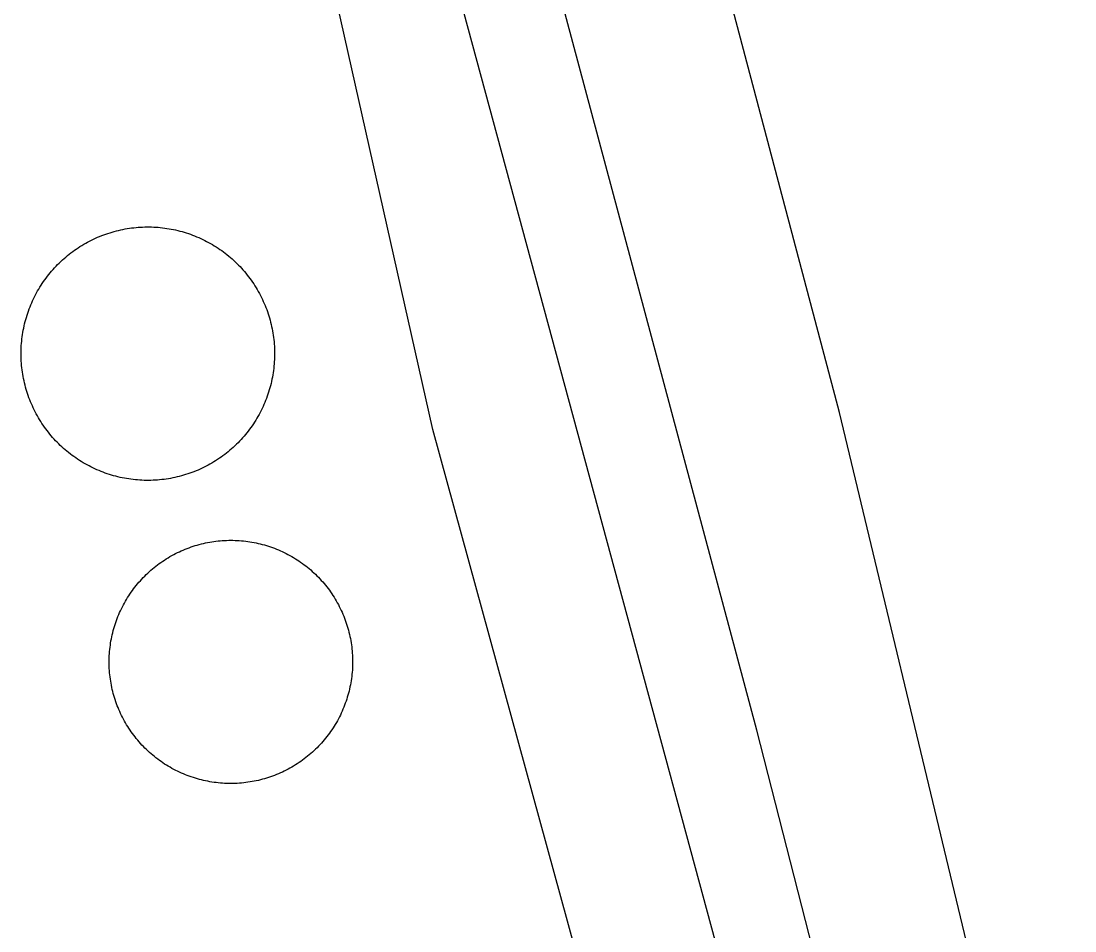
# Model space of a CAD drawing. Extents: x 3651524 to 3689615, y 505651 to 531377.
# Drawn here: x 3675020.9 to 3675146.8, y 514278.5 to 514387.2 of the extents above; entities that cross this region are included whole.
import ezdxf

# ---------------------------------------------------------------- set-up
doc = ezdxf.new("R2010")
doc.units = 0
for name, color, linetype in [('V-DOMW-TANK', 7, 'Continuous'), ('V-RAIL-TRAK', 7, 'Continuous'), ('V-UTIL-LINE', 7, 'Continuous')]:
    doc.layers.add(name, color=color, linetype=linetype)

msp = doc.modelspace()

# ---------------------------------------------------------------- linework, layer by layer
at = {"layer": 'V-DOMW-TANK'}
for points in [[(3675030.239, 514361.458), (3675030.484, 514361.556), (3675030.732, 514361.65), (3675030.98, 514361.738), (3675031.23, 514361.824), (3675031.482, 514361.906), (3675031.734, 514361.982), (3675031.99, 514362.054), (3675032.244, 514362.121), (3675032.502, 514362.185), (3675032.758, 514362.244), (3675033.018, 514362.299), (3675033.278, 514362.346), (3675033.538, 514362.394), (3675033.798, 514362.435), (3675034.06, 514362.469), (3675034.322, 514362.502), (3675034.587, 514362.529), (3675034.849, 514362.551), (3675035.113, 514362.57), (3675035.377, 514362.582), (3675035.641, 514362.59), (3675035.905, 514362.594), (3675036.17, 514362.594), (3675036.434, 514362.588), (3675036.698, 514362.578), (3675036.962, 514362.564), (3675037.226, 514362.545), (3675037.489, 514362.521), (3675037.751, 514362.494), (3675038.015, 514362.461), (3675038.275, 514362.422), (3675038.537, 514362.381), (3675038.797, 514362.334), (3675039.055, 514362.283), (3675039.315, 514362.228), (3675039.571, 514362.166), (3675039.827, 514362.103), (3675040.083, 514362.033), (3675040.337, 514361.959), (3675040.587, 514361.882), (3675040.841, 514361.8), (3675041.091, 514361.714), (3675041.339, 514361.621), (3675041.585, 514361.527), (3675041.83, 514361.427), (3675042.074, 514361.322), (3675042.314, 514361.214), (3675042.553, 514361.103), (3675042.791, 514360.987), (3675043.026, 514360.866), (3675043.26, 514360.741), (3675043.489, 514360.612), (3675043.721, 514360.479), (3675043.944, 514360.344), (3675044.169, 514360.202), (3675044.39, 514360.057), (3675044.609, 514359.909), (3675044.824, 514359.758), (3675045.037, 514359.6), (3675045.248, 514359.442), (3675045.457, 514359.279), (3675045.662, 514359.111), (3675045.863, 514358.941), (3675046.064, 514358.767), (3675046.258, 514358.592), (3675046.453, 514358.408), (3675046.643, 514358.224), (3675046.827, 514358.037), (3675047.012, 514357.847), (3675047.19, 514357.652), (3675047.366, 514357.456), (3675047.54, 514357.255), (3675047.71, 514357.052), (3675047.876, 514356.848), (3675048.038, 514356.639), (3675048.195, 514356.428), (3675048.351, 514356.213), (3675048.501, 514355.998), (3675048.648, 514355.776), (3675048.791, 514355.555), (3675048.933, 514355.33), (3675049.068, 514355.101), (3675049.199, 514354.873), (3675049.324, 514354.642), (3675049.451, 514354.408), (3675049.57, 514354.173), (3675049.682, 514353.935), (3675049.795, 514353.696), (3675049.904, 514353.454), (3675050.006, 514353.21), (3675050.104, 514352.965), (3675050.198, 514352.715), (3675050.286, 514352.469), (3675050.372, 514352.219), (3675050.454, 514351.967), (3675050.53, 514351.713), (3675050.602, 514351.459), (3675050.669, 514351.203), (3675050.733, 514350.947), (3675050.792, 514350.687)], [(3675023.202, 514339.345), (3675023.064, 514339.571), (3675022.929, 514339.796), (3675022.798, 514340.025), (3675022.671, 514340.257), (3675022.548, 514340.492), (3675022.43, 514340.73), (3675022.313, 514340.965), (3675022.2, 514341.207), (3675022.094, 514341.447), (3675021.991, 514341.69), (3675021.893, 514341.936), (3675021.799, 514342.182), (3675021.709, 514342.432), (3675021.625, 514342.682), (3675021.543, 514342.933), (3675021.467, 514343.185), (3675021.393, 514343.439), (3675021.326, 514343.695), (3675021.262, 514343.951), (3675021.207, 514344.209), (3675021.15, 514344.469), (3675021.1, 514344.728), (3675021.057, 514344.99), (3675021.014, 514345.25), (3675020.978, 514345.512), (3675020.947, 514345.774), (3675020.92, 514346.038), (3675020.898, 514346.3), (3675020.879, 514346.565), (3675020.867, 514346.829), (3675020.859, 514347.093), (3675020.855, 514347.357), (3675020.855, 514347.621), (3675020.861, 514347.883), (3675020.869, 514348.15), (3675020.883, 514348.414), (3675020.904, 514348.676), (3675020.926, 514348.94), (3675020.955, 514349.202), (3675020.988, 514349.465), (3675021.025, 514349.727), (3675021.068, 514349.989), (3675021.117, 514350.249), (3675021.166, 514350.507), (3675021.221, 514350.765), (3675021.281, 514351.023), (3675021.346, 514351.279), (3675021.416, 514351.535), (3675021.488, 514351.789), (3675021.567, 514352.041), (3675021.649, 514352.293), (3675021.735, 514352.543), (3675021.827, 514352.79), (3675021.922, 514353.036), (3675022.022, 514353.284), (3675022.124, 514353.524), (3675022.233, 514353.765), (3675022.346, 514354.005), (3675022.462, 514354.243), (3675022.583, 514354.478), (3675022.708, 514354.712), (3675022.837, 514354.941), (3675022.968, 514355.17), (3675023.105, 514355.396), (3675023.247, 514355.621), (3675023.39, 514355.842), (3675023.54, 514356.061), (3675023.691, 514356.276), (3675023.847, 514356.489), (3675024.007, 514356.7), (3675024.17, 514356.909), (3675024.334, 514357.114), (3675024.508, 514357.315), (3675024.682, 514357.515), (3675024.859, 514357.71), (3675025.039, 514357.902), (3675025.223, 514358.093), (3675025.411, 514358.279), (3675025.602, 514358.463), (3675025.799, 514358.642), (3675025.993, 514358.818), (3675026.192, 514358.992), (3675026.392, 514359.162), (3675026.601, 514359.328), (3675026.812, 514359.489), (3675027.021, 514359.647), (3675027.236, 514359.803), (3675027.453, 514359.952), (3675027.672, 514360.1), (3675027.894, 514360.243), (3675028.119, 514360.382), (3675028.346, 514360.52), (3675028.576, 514360.651), (3675028.807, 514360.778), (3675029.041, 514360.903), (3675029.276, 514361.021), (3675029.514, 514361.136), (3675029.753, 514361.247), (3675029.995, 514361.355), (3675030.239, 514361.458)], [(3675050.792, 514350.687), (3675050.848, 514350.431), (3675050.897, 514350.171), (3675050.942, 514349.911), (3675050.983, 514349.649), (3675051.018, 514349.389), (3675051.05, 514349.125), (3675051.077, 514348.862), (3675051.1, 514348.598), (3675051.118, 514348.336), (3675051.13, 514348.072), (3675051.138, 514347.808), (3675051.143, 514347.544), (3675051.143, 514347.279), (3675051.136, 514347.015), (3675051.126, 514346.751), (3675051.112, 514346.487), (3675051.093, 514346.223), (3675051.069, 514345.96), (3675051.042, 514345.696), (3675051.007, 514345.434), (3675050.971, 514345.17), (3675050.93, 514344.912), (3675050.882, 514344.652), (3675050.831, 514344.392), (3675050.776, 514344.134), (3675050.715, 514343.876), (3675050.651, 514343.62), (3675050.581, 514343.366), (3675050.508, 514343.112), (3675050.428, 514342.858), (3675050.348, 514342.606), (3675050.262, 514342.358), (3675050.17, 514342.11), (3675050.076, 514341.86), (3675049.975, 514341.619), (3675049.871, 514341.375), (3675049.762, 514341.133), (3675049.652, 514340.894), (3675049.533, 514340.658), (3675049.414, 514340.423), (3675049.289, 514340.189), (3675049.16, 514339.958), (3675049.029, 514339.73), (3675048.892, 514339.503), (3675048.75, 514339.28), (3675048.605, 514339.057), (3675048.458, 514338.84), (3675048.306, 514338.622), (3675048.148, 514338.409), (3675047.989, 514338.198), (3675047.827, 514337.992), (3675047.659, 514337.787), (3675047.489, 514337.584), (3675047.315, 514337.385), (3675047.139, 514337.189), (3675046.956, 514336.996), (3675046.772, 514336.806), (3675046.586, 514336.619), (3675046.395, 514336.437), (3675046.201, 514336.257), (3675046.004, 514336.081), (3675045.803, 514335.909), (3675045.601, 514335.739), (3675045.396, 514335.573), (3675045.187, 514335.411), (3675044.976, 514335.251), (3675044.761, 514335.098), (3675044.544, 514334.946), (3675044.325, 514334.799), (3675044.102, 514334.655), (3675043.878, 514334.516), (3675043.651, 514334.381), (3675043.42, 514334.25), (3675043.19, 514334.121), (3675042.957, 514333.998), (3675042.721, 514333.879), (3675042.484, 514333.763), (3675042.244, 514333.652), (3675042.002, 514333.545), (3675041.759, 514333.443), (3675041.511, 514333.345), (3675041.265, 514333.251), (3675041.017, 514333.16), (3675040.765, 514333.074), (3675040.515, 514332.995), (3675040.262, 514332.917), (3675040.008, 514332.845), (3675039.752, 514332.777), (3675039.496, 514332.714), (3675039.238, 514332.655), (3675038.979, 514332.601), (3675038.719, 514332.552), (3675038.459, 514332.507), (3675038.197, 514332.466), (3675037.937, 514332.429), (3675037.673, 514332.399), (3675037.411, 514332.37), (3675037.147, 514332.347), (3675036.884, 514332.331), (3675036.62, 514332.317)], [(3675036.62, 514332.317), (3675036.356, 514332.308), (3675036.092, 514332.304), (3675035.828, 514332.306), (3675035.563, 514332.31), (3675035.299, 514332.321), (3675035.035, 514332.335), (3675034.771, 514332.356), (3675034.509, 514332.38), (3675034.244, 514332.407), (3675033.982, 514332.44), (3675033.72, 514332.476), (3675033.46, 514332.519), (3675033.2, 514332.566), (3675032.94, 514332.616), (3675032.682, 514332.673), (3675032.424, 514332.732), (3675032.168, 514332.798), (3675031.914, 514332.865), (3675031.66, 514332.939), (3675031.406, 514333.017), (3675031.156, 514333.099), (3675030.906, 514333.187), (3675030.656, 514333.277), (3675030.411, 514333.373), (3675030.167, 514333.472), (3675029.923, 514333.576), (3675029.682, 514333.685), (3675029.444, 514333.797), (3675029.206, 514333.914), (3675028.971, 514334.035), (3675028.737, 514334.158), (3675028.506, 514334.289), (3675028.279, 514334.42), (3675028.051, 514334.557), (3675027.828, 514334.698), (3675027.607, 514334.842), (3675027.388, 514334.991), (3675027.173, 514335.143), (3675026.958, 514335.299), (3675026.747, 514335.458), (3675026.54, 514335.622), (3675026.335, 514335.788), (3675026.132, 514335.958), (3675025.934, 514336.132), (3675025.739, 514336.31), (3675025.545, 514336.49), (3675025.356, 514336.675), (3675025.17, 514336.863), (3675024.985, 514337.054), (3675024.805, 514337.246), (3675024.629, 514337.443), (3675024.457, 514337.643), (3675024.287, 514337.846), (3675024.121, 514338.053), (3675023.959, 514338.262), (3675023.802, 514338.473), (3675023.646, 514338.686), (3675023.495, 514338.903), (3675023.347, 514339.124), (3675023.202, 514339.345)], [(3675032.44, 514305.154), (3675032.348, 514305.39), (3675032.258, 514305.627), (3675032.174, 514305.867), (3675032.092, 514306.108), (3675032.016, 514306.348), (3675031.945, 514306.592), (3675031.877, 514306.835), (3675031.814, 514307.081), (3675031.754, 514307.331), (3675031.699, 514307.575), (3675031.648, 514307.825), (3675031.601, 514308.072), (3675031.56, 514308.324), (3675031.521, 514308.574), (3675031.488, 514308.826), (3675031.459, 514309.078), (3675031.435, 514309.33), (3675031.414, 514309.582), (3675031.398, 514309.836), (3675031.388, 514310.09), (3675031.381, 514310.344), (3675031.379, 514310.596), (3675031.381, 514310.849), (3675031.388, 514311.103), (3675031.398, 514311.357), (3675031.414, 514311.609), (3675031.435, 514311.863), (3675031.457, 514312.115), (3675031.486, 514312.367), (3675031.519, 514312.619), (3675031.555, 514312.871), (3675031.598, 514313.121), (3675031.644, 514313.369), (3675031.695, 514313.618), (3675031.75, 514313.866), (3675031.807, 514314.112), (3675031.871, 514314.358), (3675031.938, 514314.603), (3675032.012, 514314.845), (3675032.088, 514315.089), (3675032.168, 514315.328), (3675032.252, 514315.568), (3675032.342, 514315.806), (3675032.434, 514316.041), (3675032.53, 514316.277), (3675032.633, 514316.508), (3675032.737, 514316.74), (3675032.846, 514316.969), (3675032.96, 514317.196), (3675033.077, 514317.422), (3675033.198, 514317.645), (3675033.323, 514317.866), (3675033.452, 514318.083), (3675033.583, 514318.3), (3675033.72, 514318.515), (3675033.859, 514318.726), (3675034.003, 514318.935), (3675034.15, 514319.142), (3675034.302, 514319.349), (3675034.455, 514319.547), (3675034.615, 514319.746), (3675034.775, 514319.945), (3675034.941, 514320.135), (3675035.109, 514320.326), (3675035.279, 514320.514), (3675035.455, 514320.698), (3675035.633, 514320.879), (3675035.813, 514321.057), (3675035.998, 514321.231), (3675036.184, 514321.403), (3675036.374, 514321.571), (3675036.567, 514321.737), (3675036.764, 514321.898), (3675036.962, 514322.056), (3675037.163, 514322.212), (3675037.37, 514322.361), (3675037.572, 514322.511), (3675037.783, 514322.654), (3675037.992, 514322.793), (3675038.207, 514322.931), (3675038.424, 514323.064), (3675038.644, 514323.195), (3675038.865, 514323.318), (3675039.086, 514323.439), (3675039.311, 514323.557), (3675039.539, 514323.672), (3675039.768, 514323.781), (3675039.999, 514323.885), (3675040.229, 514323.987), (3675040.466, 514324.084), (3675040.702, 514324.176), (3675040.939, 514324.266), (3675041.179, 514324.352), (3675041.421, 514324.432), (3675041.66, 514324.51), (3675041.906, 514324.581), (3675042.15, 514324.651), (3675042.396, 514324.717), (3675042.643, 514324.776), (3675042.891, 514324.829)], [(3675042.891, 514324.829), (3675043.139, 514324.88), (3675043.389, 514324.927), (3675043.639, 514324.968), (3675043.891, 514325.007), (3675044.142, 514325.04), (3675044.394, 514325.069), (3675044.646, 514325.093), (3675044.9, 514325.114), (3675045.152, 514325.13), (3675045.406, 514325.142), (3675045.66, 514325.149), (3675045.914, 514325.151), (3675046.168, 514325.149), (3675046.422, 514325.142), (3675046.676, 514325.13), (3675046.928, 514325.118), (3675047.182, 514325.097), (3675047.434, 514325.075), (3675047.688, 514325.046), (3675047.937, 514325.011), (3675048.189, 514324.977), (3675048.439, 514324.934), (3675048.689, 514324.889), (3675048.937, 514324.839), (3675049.187, 514324.784), (3675049.432, 514324.725), (3675049.678, 514324.661), (3675049.924, 514324.594), (3675050.168, 514324.524), (3675050.409, 514324.448), (3675050.649, 514324.366), (3675050.889, 514324.282), (3675051.126, 514324.194), (3675051.364, 514324.102), (3675051.597, 514324.006), (3675051.833, 514323.905), (3675052.062, 514323.799), (3675052.291, 514323.69), (3675052.519, 514323.578), (3675052.744, 514323.463), (3675052.965, 514323.34), (3675053.186, 514323.215), (3675053.406, 514323.088), (3675053.623, 514322.953), (3675053.838, 514322.82), (3675054.049, 514322.681), (3675054.258, 514322.539), (3675054.464, 514322.39), (3675054.669, 514322.238), (3675054.87, 514322.085), (3675055.069, 514321.927), (3675055.265, 514321.767), (3675055.458, 514321.601), (3675055.646, 514321.436), (3675055.835, 514321.264), (3675056.019, 514321.089), (3675056.201, 514320.911), (3675056.379, 514320.731), (3675056.553, 514320.547), (3675056.725, 514320.362), (3675056.893, 514320.172), (3675057.059, 514319.979), (3675057.221, 514319.783), (3675057.379, 514319.584), (3675057.532, 514319.384), (3675057.684, 514319.181), (3675057.831, 514318.974), (3675057.973, 514318.765), (3675058.116, 514318.554), (3675058.253, 514318.341), (3675058.384, 514318.126), (3675058.513, 514317.907), (3675058.638, 514317.686), (3675058.761, 514317.462), (3675058.878, 514317.237), (3675058.99, 514317.012), (3675059.101, 514316.781), (3675059.206, 514316.551), (3675059.308, 514316.32), (3675059.406, 514316.086), (3675059.498, 514315.849), (3675059.586, 514315.611), (3675059.672, 514315.374), (3675059.752, 514315.132), (3675059.828, 514314.89), (3675059.902, 514314.649), (3675059.969, 514314.403), (3675060.033, 514314.157), (3675060.092, 514313.911), (3675060.148, 514313.663), (3675060.199, 514313.416), (3675060.244, 514313.166), (3675060.287, 514312.916), (3675060.324, 514312.668), (3675060.356, 514312.414), (3675060.387, 514312.162), (3675060.412, 514311.91), (3675060.43, 514311.656), (3675060.447, 514311.405), (3675060.457, 514311.151)], [(3675060.457, 514311.151), (3675060.465, 514310.897), (3675060.467, 514310.643), (3675060.465, 514310.391), (3675060.459, 514310.137), (3675060.447, 514309.883), (3675060.432, 514309.629), (3675060.412, 514309.377), (3675060.387, 514309.125), (3675060.361, 514308.873), (3675060.326, 514308.621), (3675060.289, 514308.369), (3675060.248, 514308.12), (3675060.201, 514307.87), (3675060.152, 514307.622), (3675060.096, 514307.374), (3675060.037, 514307.126), (3675059.974, 514306.88), (3675059.906, 514306.637), (3675059.834, 514306.393), (3675059.758, 514306.151), (3675059.677, 514305.912), (3675059.593, 514305.672), (3675059.505, 514305.435), (3675059.41, 514305.199), (3675059.314, 514304.964), (3675059.214, 514304.73), (3675059.105, 514304.501), (3675058.999, 514304.271), (3675058.886, 514304.044), (3675058.769, 514303.819), (3675058.648, 514303.595), (3675058.524, 514303.374), (3675058.395, 514303.153), (3675058.261, 514302.94), (3675058.124, 514302.725), (3675057.985, 514302.514), (3675057.842, 514302.305), (3675057.694, 514302.098), (3675057.543, 514301.894), (3675057.389, 514301.695), (3675057.231, 514301.494), (3675057.069, 514301.298), (3675056.906, 514301.105), (3675056.738, 514300.915), (3675056.566, 514300.726), (3675056.392, 514300.542), (3675056.215, 514300.362), (3675056.031, 514300.184), (3675055.849, 514300.007), (3675055.66, 514299.837), (3675055.472, 514299.667), (3675055.277, 514299.504), (3675055.083, 514299.342), (3675054.884, 514299.184), (3675054.681, 514299.028), (3675054.479, 514298.877), (3675054.272, 514298.729), (3675054.063, 514298.586), (3675053.852, 514298.445), (3675053.637, 514298.31), (3675053.42, 514298.176), (3675053.201, 514298.047), (3675052.982, 514297.923), (3675052.758, 514297.8), (3675052.533, 514297.683), (3675052.306, 514297.57), (3675052.076, 514297.46), (3675051.847, 514297.355), (3675051.614, 514297.253), (3675051.378, 514297.155), (3675051.143, 514297.062), (3675050.905, 514296.972), (3675050.665, 514296.888), (3675050.426, 514296.806), (3675050.184, 514296.731), (3675049.94, 514296.657), (3675049.695, 514296.589), (3675049.449, 514296.526), (3675049.203, 514296.466), (3675048.955, 514296.411), (3675048.705, 514296.36), (3675048.458, 514296.313), (3675048.206, 514296.272), (3675047.956, 514296.233), (3675047.704, 514296.2), (3675047.452, 514296.171), (3675047.198, 514296.145), (3675046.946, 514296.126), (3675046.692, 514296.11), (3675046.438, 514296.098), (3675046.184, 514296.092), (3675045.93, 514296.085), (3675045.676, 514296.09), (3675045.425, 514296.096), (3675045.171, 514296.108), (3675044.917, 514296.122), (3675044.663, 514296.141), (3675044.411, 514296.165), (3675044.159, 514296.194), (3675043.907, 514296.227)], [(3675043.907, 514296.227), (3675043.655, 514296.264), (3675043.405, 514296.305), (3675043.155, 514296.352), (3675042.908, 514296.401), (3675042.66, 514296.456), (3675042.412, 514296.513), (3675042.166, 514296.577), (3675041.922, 514296.645), (3675041.679, 514296.716), (3675041.437, 514296.792), (3675041.195, 514296.872), (3675040.956, 514296.956), (3675040.718, 514297.046), (3675040.483, 514297.138), (3675040.247, 514297.234), (3675040.016, 514297.335), (3675039.784, 514297.439), (3675039.555, 514297.55), (3675039.328, 514297.662), (3675039.102, 514297.779), (3675038.879, 514297.9), (3675038.658, 514298.023), (3675038.439, 514298.152), (3675038.222, 514298.285), (3675038.009, 514298.42), (3675037.798, 514298.559), (3675037.587, 514298.703), (3675037.38, 514298.85), (3675037.177, 514299), (3675036.974, 514299.155), (3675036.776, 514299.311), (3675036.581, 514299.473), (3675036.387, 514299.637), (3675036.196, 514299.805), (3675036.01, 514299.977), (3675035.826, 514300.151), (3675035.645, 514300.329), (3675035.467, 514300.509), (3675035.291, 514300.691), (3675035.119, 514300.88), (3675034.951, 514301.068), (3675034.787, 514301.261), (3675034.625, 514301.457), (3675034.468, 514301.654), (3675034.312, 514301.857), (3675034.161, 514302.059), (3675034.013, 514302.266), (3675033.87, 514302.475), (3675033.728, 514302.686), (3675033.593, 514302.899), (3675033.46, 514303.116), (3675033.331, 514303.331), (3675033.206, 514303.555), (3675033.085, 514303.778), (3675032.967, 514304.001), (3675032.854, 514304.226), (3675032.747, 514304.458), (3675032.639, 514304.687), (3675032.539, 514304.921), (3675032.44, 514305.154)]]:
    msp.add_lwpolyline(points, dxfattribs=at)
at = {"layer": 'V-RAIL-TRAK'}
for points in [[(3675108.747, 514302.475), (3675067.068, 514458.357), (3675048.148, 514532.845)], [(3675164.311, 513904.031), (3675165.028, 513912.88), (3675165.513, 513921.748), (3675165.771, 513930.626), (3675165.8, 513939.506), (3675165.599, 513948.386), (3675165.169, 513957.26), (3675164.51, 513966.12), (3675163.623, 513974.957), (3675162.507, 513983.772), (3675161.165, 513992.551), (3675159.596, 514001.296), (3675157.802, 514009.994), (3675145.082, 514058.28), (3675132.569, 514106.617), (3675120.26, 514155.005), (3675070.041, 514338.393), (3675050.272, 514426.578), (3675026.64, 514520.585)], [(3675182.733, 513938.836), (3675183.71, 513945.867), (3675184.467, 513952.927), (3675185.004, 513960.007), (3675185.317, 513967.099), (3675185.409, 513974.197), (3675185.278, 513981.296), (3675184.924, 513988.388), (3675184.349, 513995.464), (3675183.552, 514002.519), (3675182.534, 514009.544), (3675163.793, 514087.544), (3675136.03, 514195.764), (3675108.747, 514302.475)]]:
    msp.add_lwpolyline(points, dxfattribs=at)
at = {"layer": 'V-UTIL-LINE'}
for points in [[(3675177.398, 514095.392), (3675118.624, 514340.421), (3675045.934, 514615.42)], [(3675170.781, 514012.712), (3675119.851, 514217.917), (3675034.722, 514532.425)]]:
    msp.add_lwpolyline(points, dxfattribs=at)

doc.saveas('drawing.dxf')
